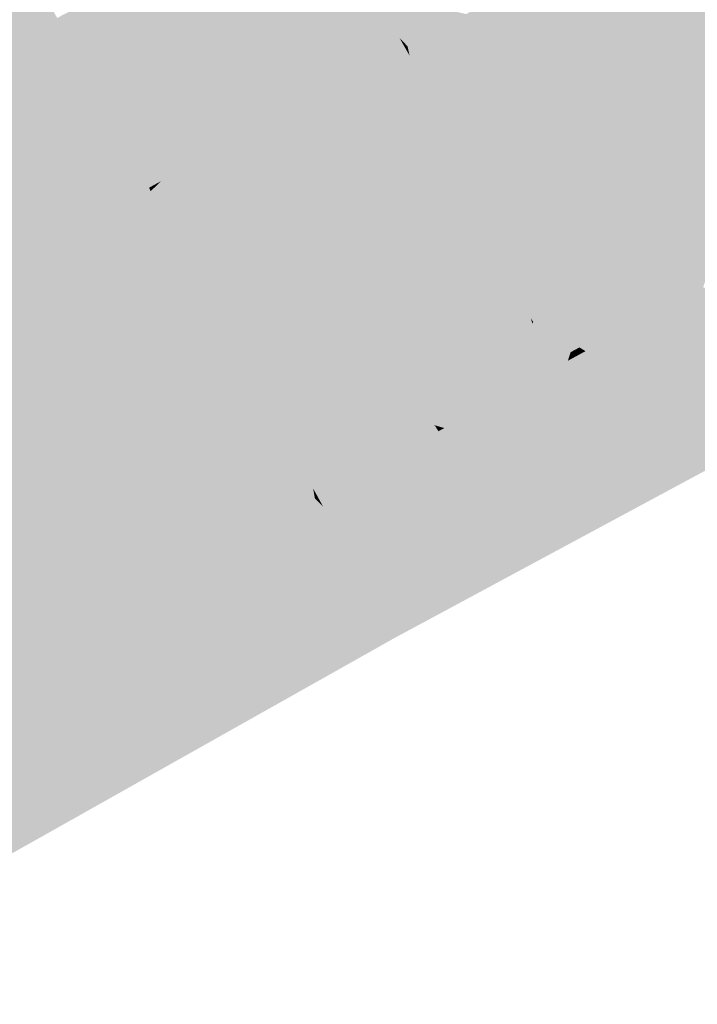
# Model space of a CAD drawing. Header units: metres. Extents: x 164696 to 183842, y 382615 to 387356.
# Tile 884 of 1056: x 182748.84 to 182750.98, y 386659.77 to 386662.9. Entities that reach past the tile are written whole.
import ezdxf

# ---------------------------------------------------------------- set-up
doc = ezdxf.new("R2010")
doc.units = ezdxf.units.M
doc.layers.add('C3D-SURFACE_TINSURFACE', color=7, linetype='Continuous')

msp = doc.modelspace()

# ---------------------------------------------------------------- linework, layer by layer
at = {"layer": 'C3D-SURFACE_TINSURFACE', "color": 11, "linetype": 'Continuous', "lineweight": -3, "true_color": 0xff8585}
for points in [[(182750.0264, 386660.9357), (182755.1954, 386663.7203), (182754.0441, 386663.1297)], [(182748.9549, 386662.9016), (182748.9723, 386662.871), (182749.8333, 386663.3462)], [(182748.9723, 386662.871), (182749.8439, 386663.3233), (182749.8333, 386663.3462)], [(182748.9723, 386662.871), (182749.8545, 386663.3004), (182749.8439, 386663.3233)], [(182748.9723, 386662.871), (182748.9897, 386662.8404), (182749.8545, 386663.3004)], [(182748.9897, 386662.8404), (182749.865, 386663.2775), (182749.8545, 386663.3004)], [(182748.9897, 386662.8404), (182749.0071, 386662.8098), (182749.865, 386663.2775)], [(182749.0071, 386662.8098), (182749.88, 386663.2431), (182749.865, 386663.2775)], [(182749.0071, 386662.8098), (182749.8932, 386663.2089), (182749.88, 386663.2431)], [(182749.0071, 386662.8098), (182749.0245, 386662.7792), (182749.8932, 386663.2089)], [(182749.0245, 386662.7792), (182749.6934, 386662.6081), (182749.8932, 386663.2089)], [(182749.6934, 386662.6081), (182749.9065, 386663.1747), (182749.8932, 386663.2089)], [(182748.9375, 386662.9322), (182748.085, 386663.18), (182748.6878, 386662.0574)], [(182749.6934, 386662.6081), (182749.7306, 386662.6283), (182749.9065, 386663.1747)], [(182749.7306, 386662.6283), (182749.9198, 386663.1405), (182749.9065, 386663.1747)], [(182749.7306, 386662.6283), (182749.9331, 386663.1063), (182749.9198, 386663.1405)], [(182750.0264, 386660.9357), (182754.0441, 386663.1297), (182751.6303, 386661.8471)], [(182749.7306, 386662.6283), (182749.9474, 386663.0505), (182749.9331, 386663.1063)], [(182749.7679, 386662.6485), (182749.9474, 386663.0505), (182749.7306, 386662.6283)], [(182749.7679, 386662.6485), (182749.8051, 386662.6688), (182749.9474, 386663.0505)], [(182749.8051, 386662.6688), (182749.8423, 386662.689), (182749.9474, 386663.0505)], [(182749.9793, 386662.9746), (182749.9474, 386663.0505), (182749.8423, 386662.689)], [(182750.5127, 386663.0565), (182750.4755, 386663.0362), (182751.1009, 386662.8764)], [(182750.5127, 386663.0565), (182751.1009, 386662.8764), (182751.086, 386662.9019)], [(182750.4755, 386663.0362), (182750.265, 386662.4383), (182751.1157, 386662.851)], [(182750.4755, 386663.0362), (182750.4382, 386663.0149), (182750.265, 386662.4383)], [(182750.4755, 386663.0362), (182751.1157, 386662.851), (182751.1009, 386662.8764)], [(182750.401, 386662.9947), (182750.2312, 386662.4966), (182750.265, 386662.4383)], [(182750.401, 386662.9947), (182750.3637, 386662.9744), (182750.2312, 386662.4966)], [(182750.4382, 386663.0149), (182750.401, 386662.9947), (182750.265, 386662.4383)], [(182749.9793, 386662.9746), (182749.8423, 386662.689), (182749.8796, 386662.7092)], [(182749.9793, 386662.9746), (182749.8796, 386662.7092), (182749.9168, 386662.7306)], [(182749.9793, 386662.9746), (182749.9168, 386662.7306), (182750.0083, 386662.8941)], [(182750.252, 386662.9138), (182749.9793, 386662.9746), (182750.2148, 386662.8935)], [(182750.2148, 386662.8935), (182749.9793, 386662.9746), (182750.1775, 386662.8733)], [(182750.1775, 386662.8733), (182749.9793, 386662.9746), (182750.0083, 386662.8941)], [(182750.3637, 386662.9744), (182750.2183, 386662.5207), (182750.2312, 386662.4966)], [(182750.3637, 386662.9744), (182750.3265, 386662.9542), (182750.2183, 386662.5207)], [(182748.9375, 386662.9322), (182748.6878, 386662.0574), (182748.7251, 386662.0788)], [(182748.9549, 386662.9016), (182748.9375, 386662.9322), (182748.7251, 386662.0788)], [(182750.2892, 386662.934), (182750.1795, 386662.593), (182750.1925, 386662.5689)], [(182750.2892, 386662.934), (182750.252, 386662.9138), (182750.1795, 386662.593)], [(182750.3265, 386662.9542), (182750.1925, 386662.5689), (182750.2054, 386662.5448)], [(182750.2892, 386662.934), (182750.1925, 386662.5689), (182750.3265, 386662.9542)], [(182750.3265, 386662.9542), (182750.2054, 386662.5448), (182750.2183, 386662.5207)], [(182748.9723, 386662.871), (182748.9549, 386662.9016), (182748.7251, 386662.0788)], [(182749.9541, 386662.7508), (182750.0083, 386662.8941), (182749.9168, 386662.7306)], [(182749.9913, 386662.771), (182750.0083, 386662.8941), (182749.9541, 386662.7508)], [(182749.9913, 386662.771), (182750.0243, 386662.8659), (182750.0083, 386662.8941)], [(182750.1775, 386662.8733), (182750.0083, 386662.8941), (182750.1403, 386662.852)], [(182750.1403, 386662.852), (182750.0083, 386662.8941), (182750.0243, 386662.8659)], [(182750.2148, 386662.8935), (182750.1333, 386662.6754), (182750.1666, 386662.6171)], [(182750.2148, 386662.8935), (182750.1775, 386662.8733), (182750.1333, 386662.6754)], [(182750.252, 386662.9138), (182750.1666, 386662.6171), (182750.1795, 386662.593)], [(182750.252, 386662.9138), (182750.2148, 386662.8935), (182750.1666, 386662.6171)], [(182748.9723, 386662.871), (182748.7251, 386662.0788), (182748.7623, 386662.099)], [(182748.9723, 386662.871), (182748.7623, 386662.099), (182748.9897, 386662.8404)], [(182750.0286, 386662.7913), (182750.0243, 386662.8659), (182749.9913, 386662.771)], [(182750.103, 386662.8317), (182750.1403, 386662.852), (182750.0243, 386662.8659)], [(182750.103, 386662.8317), (182750.0243, 386662.8659), (182750.0404, 386662.8378)], [(182750.0286, 386662.7913), (182750.0404, 386662.8378), (182750.0243, 386662.8659)], [(182750.1775, 386662.8733), (182750.1048, 386662.7304), (182750.1333, 386662.6754)], [(182750.1775, 386662.8733), (182750.1403, 386662.852), (182750.1048, 386662.7304)], [(182748.9897, 386662.8404), (182748.7623, 386662.099), (182748.7995, 386662.1192)], [(182749.0071, 386662.8098), (182748.9897, 386662.8404), (182748.7995, 386662.1192)], [(182750.0286, 386662.7913), (182750.0565, 386662.8096), (182750.0404, 386662.8378)], [(182750.103, 386662.8317), (182750.0404, 386662.8378), (182750.0658, 386662.8115)], [(182750.0658, 386662.8115), (182750.0404, 386662.8378), (182750.0565, 386662.8096)], [(182750.103, 386662.8317), (182750.0658, 386662.8115), (182750.0726, 386662.7815)], [(182750.103, 386662.8317), (182750.0726, 386662.7815), (182750.1048, 386662.7304)], [(182750.103, 386662.8317), (182750.1048, 386662.7304), (182750.1403, 386662.852)], [(182750.265, 386662.4383), (182750.2912, 386662.3803), (182751.1157, 386662.851)], [(182751.1464, 386662.8033), (182751.1157, 386662.851), (182750.2912, 386662.3803)], [(182749.0071, 386662.8098), (182748.7995, 386662.1192), (182748.8368, 386662.1395)], [(182749.0245, 386662.7792), (182749.0071, 386662.8098), (182748.8368, 386662.1395)], [(182750.0286, 386662.7913), (182750.0726, 386662.7815), (182750.0565, 386662.8096)], [(182750.0658, 386662.8115), (182750.0565, 386662.8096), (182750.0726, 386662.7815)], [(182751.1464, 386662.8033), (182750.2912, 386662.3803), (182750.3079, 386662.3378)], [(182751.1464, 386662.8033), (182750.3079, 386662.3378), (182751.1834, 386662.7385)], [(182749.0245, 386662.7792), (182748.8368, 386662.1395), (182748.874, 386662.1597)], [(182749.0245, 386662.7792), (182748.874, 386662.1597), (182749.0419, 386662.7486)], [(182749.0245, 386662.7792), (182749.6561, 386662.5879), (182749.6934, 386662.6081)], [(182749.0245, 386662.7792), (182749.0419, 386662.7486), (182749.6561, 386662.5879)], [(182749.9913, 386662.771), (182749.9541, 386662.7508), (182750.1048, 386662.7304)], [(182750.0286, 386662.7913), (182749.9913, 386662.771), (182750.0726, 386662.7815)], [(182749.9913, 386662.771), (182750.1048, 386662.7304), (182750.0726, 386662.7815)], [(182749.0419, 386662.7486), (182748.874, 386662.1597), (182749.0602, 386662.7139)], [(182749.0419, 386662.7486), (182749.6189, 386662.5676), (182749.6561, 386662.5879)], [(182749.0419, 386662.7486), (182749.0602, 386662.7139), (182749.6189, 386662.5676)], [(182749.9541, 386662.7508), (182749.9168, 386662.7306), (182750.1333, 386662.6754)], [(182749.9541, 386662.7508), (182750.1333, 386662.6754), (182750.1048, 386662.7304)], [(182750.3079, 386662.3378), (182750.3208, 386662.3077), (182751.1834, 386662.7385)], [(182750.3208, 386662.3077), (182751.2093, 386662.6813), (182751.1834, 386662.7385)], [(182749.0602, 386662.7139), (182748.874, 386662.1597), (182748.9113, 386662.1799)], [(182749.08, 386662.6773), (182749.0602, 386662.7139), (182748.9113, 386662.1799)], [(182749.0602, 386662.7139), (182749.5816, 386662.5463), (182749.6189, 386662.5676)], [(182749.08, 386662.6773), (182749.5816, 386662.5463), (182749.0602, 386662.7139)], [(182749.8796, 386662.7092), (182749.8423, 386662.689), (182750.1666, 386662.6171)], [(182749.9168, 386662.7306), (182749.8796, 386662.7092), (182750.1333, 386662.6754)], [(182749.8796, 386662.7092), (182750.1666, 386662.6171), (182750.1333, 386662.6754)], [(182749.08, 386662.6773), (182748.9113, 386662.1799), (182748.9485, 386662.2002)], [(182749.08, 386662.6773), (182748.9485, 386662.2002), (182749.0997, 386662.6407)], [(182749.08, 386662.6773), (182749.5444, 386662.5261), (182749.5816, 386662.5463)], [(182749.08, 386662.6773), (182749.0997, 386662.6407), (182749.5444, 386662.5261)], [(182749.8051, 386662.6688), (182750.1925, 386662.5689), (182749.8423, 386662.689)], [(182749.8423, 386662.689), (182750.1795, 386662.593), (182750.1666, 386662.6171)], [(182749.8423, 386662.689), (182750.1925, 386662.5689), (182750.1795, 386662.593)], [(182750.3208, 386662.3077), (182750.3337, 386662.2776), (182751.2093, 386662.6813)], [(182751.2093, 386662.6813), (182750.3337, 386662.2776), (182751.0032, 386662.0468)], [(182749.7679, 386662.6485), (182749.7306, 386662.6283), (182750.2312, 386662.4966)], [(182749.7679, 386662.6485), (182750.2183, 386662.5207), (182749.8051, 386662.6688)], [(182749.7679, 386662.6485), (182750.2312, 386662.4966), (182750.2183, 386662.5207)], [(182749.8051, 386662.6688), (182750.2054, 386662.5448), (182750.1925, 386662.5689)], [(182749.8051, 386662.6688), (182750.2183, 386662.5207), (182750.2054, 386662.5448)], [(182749.0997, 386662.6407), (182748.9485, 386662.2002), (182748.9858, 386662.2204)], [(182749.1195, 386662.6041), (182749.0997, 386662.6407), (182748.9858, 386662.2204)], [(182749.0997, 386662.6407), (182749.5072, 386662.5058), (182749.5444, 386662.5261)], [(182749.0997, 386662.6407), (182749.1195, 386662.6041), (182749.5072, 386662.5058)], [(182749.7306, 386662.6283), (182749.6934, 386662.6081), (182750.265, 386662.4383)], [(182749.7306, 386662.6283), (182750.265, 386662.4383), (182750.2312, 386662.4966)], [(182749.1195, 386662.6041), (182748.9858, 386662.2204), (182749.023, 386662.2417)], [(182749.1195, 386662.6041), (182749.023, 386662.2417), (182749.1393, 386662.5675)], [(182749.1195, 386662.6041), (182749.4699, 386662.4856), (182749.5072, 386662.5058)], [(182749.1195, 386662.6041), (182749.1393, 386662.5675), (182749.4699, 386662.4856)], [(182749.6561, 386662.5879), (182749.4529, 386661.9868), (182749.4735, 386661.9483)], [(182749.6189, 386662.5676), (182749.4529, 386661.9868), (182749.6561, 386662.5879)], [(182749.6561, 386662.5879), (182749.4735, 386661.9483), (182750.3079, 386662.3378)], [(182749.6934, 386662.6081), (182749.6561, 386662.5879), (182750.2912, 386662.3803)], [(182749.6561, 386662.5879), (182750.3079, 386662.3378), (182750.2912, 386662.3803)], [(182749.6934, 386662.6081), (182750.2912, 386662.3803), (182750.265, 386662.4383)], [(182749.1393, 386662.5675), (182749.023, 386662.2417), (182749.0602, 386662.262)], [(182749.1591, 386662.5308), (182749.1393, 386662.5675), (182749.0602, 386662.262)], [(182749.1393, 386662.5675), (182749.4327, 386662.4654), (182749.4699, 386662.4856)], [(182749.1393, 386662.5675), (182749.1591, 386662.5308), (182749.4327, 386662.4654)], [(182749.6189, 386662.5676), (182749.4322, 386662.0254), (182749.4529, 386661.9868)], [(182749.6189, 386662.5676), (182749.5816, 386662.5463), (182749.4322, 386662.0254)], [(182749.1591, 386662.5308), (182749.0602, 386662.262), (182749.0975, 386662.2822)], [(182749.1765, 386662.4938), (182749.1591, 386662.5308), (182749.0975, 386662.2822)], [(182749.1591, 386662.5308), (182749.3954, 386662.4451), (182749.4327, 386662.4654)], [(182749.1591, 386662.5308), (182749.1765, 386662.4938), (182749.3954, 386662.4451)], [(182749.5444, 386662.5261), (182749.392, 386662.1004), (182749.4115, 386662.0639)], [(182749.5072, 386662.5058), (182749.392, 386662.1004), (182749.5444, 386662.5261)], [(182749.5816, 386662.5463), (182749.4115, 386662.0639), (182749.4322, 386662.0254)], [(182749.5444, 386662.5261), (182749.4115, 386662.0639), (182749.5816, 386662.5463)], [(182749.1765, 386662.4938), (182749.0975, 386662.2822), (182749.1347, 386662.3024)], [(182749.1765, 386662.4938), (182749.1347, 386662.3024), (182749.1952, 386662.4582)], [(182749.1765, 386662.4938), (182749.3582, 386662.4249), (182749.3954, 386662.4451)], [(182749.1765, 386662.4938), (182749.1952, 386662.4582), (182749.3582, 386662.4249)], [(182749.5072, 386662.5058), (182749.3717, 386662.1368), (182749.392, 386662.1004)], [(182749.5072, 386662.5058), (182749.4699, 386662.4856), (182749.3717, 386662.1368)], [(182749.1952, 386662.4582), (182749.1347, 386662.3024), (182749.172, 386662.3226)], [(182749.2139, 386662.4227), (182749.1952, 386662.4582), (182749.172, 386662.3226)], [(182749.1952, 386662.4582), (182749.3209, 386662.4047), (182749.3582, 386662.4249)], [(182749.1952, 386662.4582), (182749.2139, 386662.4227), (182749.3209, 386662.4047)], [(182749.4327, 386662.4654), (182749.3309, 386662.2095), (182749.3513, 386662.1731)], [(182749.4327, 386662.4654), (182749.3954, 386662.4451), (182749.3309, 386662.2095)], [(182749.4699, 386662.4856), (182749.3513, 386662.1731), (182749.3717, 386662.1368)], [(182749.4699, 386662.4856), (182749.4327, 386662.4654), (182749.3513, 386662.1731)], [(182749.2901, 386662.2822), (182749.3105, 386662.2459), (182749.3582, 386662.4249)], [(182749.2901, 386662.2822), (182749.3582, 386662.4249), (182749.3209, 386662.4047)], [(182749.3105, 386662.2459), (182749.3309, 386662.2095), (182749.3954, 386662.4451)], [(182749.3582, 386662.4249), (182749.3105, 386662.2459), (182749.3954, 386662.4451)], [(182749.2092, 386662.3429), (182749.2139, 386662.4227), (182749.172, 386662.3226)], [(182749.2092, 386662.3429), (182749.2326, 386662.3872), (182749.2139, 386662.4227)], [(182749.2139, 386662.4227), (182749.2837, 386662.3833), (182749.3209, 386662.4047)], [(182749.2837, 386662.3833), (182749.2139, 386662.4227), (182749.2326, 386662.3872)], [(182749.2701, 386662.3161), (182749.2901, 386662.2822), (182749.3209, 386662.4047)], [(182749.2701, 386662.3161), (182749.3209, 386662.4047), (182749.2837, 386662.3833)], [(182749.2465, 386662.3631), (182749.2326, 386662.3872), (182749.2092, 386662.3429)], [(182749.2465, 386662.3631), (182749.2092, 386662.3429), (182749.2514, 386662.3516)], [(182749.2837, 386662.3833), (182749.2326, 386662.3872), (182749.2465, 386662.3631)], [(182749.2837, 386662.3833), (182749.2465, 386662.3631), (182749.2514, 386662.3516)], [(182749.2701, 386662.3161), (182749.2837, 386662.3833), (182749.2514, 386662.3516)], [(182749.2701, 386662.3161), (182749.2092, 386662.3429), (182749.172, 386662.3226)], [(182749.2701, 386662.3161), (182749.2514, 386662.3516), (182749.2092, 386662.3429)], [(182750.3079, 386662.3378), (182749.4735, 386661.9483), (182749.4942, 386661.9097)], [(182750.3079, 386662.3378), (182749.4942, 386661.9097), (182750.3208, 386662.3077)], [(182749.1347, 386662.3024), (182749.0975, 386662.2822), (182749.3105, 386662.2459)], [(182749.1347, 386662.3024), (182749.2901, 386662.2822), (182749.172, 386662.3226)], [(182749.1347, 386662.3024), (182749.3105, 386662.2459), (182749.2901, 386662.2822)], [(182749.2701, 386662.3161), (182749.172, 386662.3226), (182749.2901, 386662.2822)], [(182750.3208, 386662.3077), (182749.4942, 386661.9097), (182749.5129, 386661.8795)], [(182750.3208, 386662.3077), (182749.5129, 386661.8795), (182750.3337, 386662.2776)], [(182749.0975, 386662.2822), (182749.0602, 386662.262), (182749.3309, 386662.2095)], [(182749.0975, 386662.2822), (182749.3309, 386662.2095), (182749.3105, 386662.2459)], [(182750.3337, 386662.2776), (182749.5129, 386661.8795), (182749.5324, 386661.8452)], [(182750.3466, 386662.2475), (182750.3337, 386662.2776), (182749.5324, 386661.8452)], [(182750.3466, 386662.2475), (182751.0032, 386662.0468), (182750.3337, 386662.2776)], [(182749.023, 386662.2417), (182748.9858, 386662.2204), (182749.3717, 386662.1368)], [(182749.0602, 386662.262), (182749.023, 386662.2417), (182749.3513, 386662.1731)], [(182749.023, 386662.2417), (182749.3717, 386662.1368), (182749.3513, 386662.1731)], [(182749.0602, 386662.262), (182749.3513, 386662.1731), (182749.3309, 386662.2095)], [(182750.3466, 386662.2475), (182749.5324, 386661.8452), (182750.369, 386662.1894)], [(182750.3466, 386662.2475), (182750.4397, 386662.0966), (182750.9659, 386662.0265)], [(182750.3466, 386662.2475), (182750.9659, 386662.0265), (182751.0032, 386662.0468)], [(182750.3466, 386662.2475), (182750.369, 386662.1894), (182750.4397, 386662.0966)], [(182748.9858, 386662.2204), (182748.9485, 386662.2002), (182749.4115, 386662.0639)], [(182748.9858, 386662.2204), (182749.392, 386662.1004), (182749.3717, 386662.1368)], [(182748.9858, 386662.2204), (182749.4115, 386662.0639), (182749.392, 386662.1004)], [(182748.874, 386662.1597), (182749.4529, 386661.9868), (182748.9113, 386662.1799)], [(182748.9485, 386662.2002), (182748.9113, 386662.1799), (182749.4322, 386662.0254)], [(182748.9113, 386662.1799), (182749.4529, 386661.9868), (182749.4322, 386662.0254)], [(182748.9485, 386662.2002), (182749.4322, 386662.0254), (182749.4115, 386662.0639)], [(182749.5518, 386661.8108), (182750.369, 386662.1894), (182749.5324, 386661.8452)], [(182749.5712, 386661.7765), (182750.369, 386662.1894), (182749.5518, 386661.8108)], [(182749.5712, 386661.7765), (182750.1958, 386661.6426), (182750.369, 386662.1894)], [(182750.369, 386662.1894), (182750.1958, 386661.6426), (182750.2612, 386661.7788)], [(182750.369, 386662.1894), (182750.2612, 386661.7788), (182750.2744, 386661.7846)], [(182750.369, 386662.1894), (182750.2744, 386661.7846), (182750.3947, 386662.1451)], [(182750.369, 386662.1894), (182750.3947, 386662.1451), (182750.4397, 386662.0966)], [(182748.874, 386662.1597), (182748.8368, 386662.1395), (182749.4529, 386661.9868)], [(182750.3947, 386662.1451), (182750.2744, 386661.7846), (182750.3106, 386661.837)], [(182750.3947, 386662.1451), (182750.3106, 386661.837), (182750.3334, 386661.8494)], [(182750.3947, 386662.1451), (182750.3334, 386661.8494), (182750.4564, 386661.9494)], [(182750.3947, 386662.1451), (182750.4543, 386662.0607), (182750.4397, 386662.0966)], [(182750.3947, 386662.1451), (182750.4669, 386662.0087), (182750.4543, 386662.0607)], [(182750.3947, 386662.1451), (182750.4564, 386661.9494), (182750.4625, 386661.9393)], [(182750.3947, 386662.1451), (182750.4625, 386661.9393), (182750.4669, 386662.0087)], [(182748.7995, 386662.1192), (182748.7623, 386662.099), (182749.4942, 386661.9097)], [(182748.8368, 386662.1395), (182748.7995, 386662.1192), (182749.4735, 386661.9483)], [(182748.7995, 386662.1192), (182749.4942, 386661.9097), (182749.4735, 386661.9483)], [(182748.8368, 386662.1395), (182749.4735, 386661.9483), (182749.4529, 386661.9868)], [(182748.7623, 386662.099), (182748.7251, 386662.0788), (182749.2871, 386661.1151)], [(182748.7623, 386662.099), (182749.2871, 386661.1151), (182749.4942, 386661.9097)], [(182750.4397, 386662.0966), (182750.4543, 386662.0607), (182750.8166, 386661.9456)], [(182750.4397, 386662.0966), (182750.8166, 386661.9456), (182750.854, 386661.9658)], [(182750.4397, 386662.0966), (182750.854, 386661.9658), (182750.8913, 386661.9861)], [(182750.4397, 386662.0966), (182750.8913, 386661.9861), (182750.9286, 386662.0063)], [(182750.4397, 386662.0966), (182750.9286, 386662.0063), (182750.9659, 386662.0265)], [(182748.6506, 386662.0372), (182749.2125, 386661.0746), (182748.6878, 386662.0574)], [(182748.7251, 386662.0788), (182748.6878, 386662.0574), (182749.2497, 386661.0948)], [(182748.6878, 386662.0574), (182749.2125, 386661.0746), (182749.2497, 386661.0948)], [(182748.7251, 386662.0788), (182749.2497, 386661.0948), (182749.2871, 386661.1151)], [(182750.4543, 386662.0607), (182750.4669, 386662.0087), (182750.742, 386661.9051)], [(182750.4543, 386662.0607), (182750.742, 386661.9051), (182750.7794, 386661.9254)], [(182750.4543, 386662.0607), (182750.7794, 386661.9254), (182750.8166, 386661.9456)], [(182748.6506, 386662.0372), (182748.6133, 386662.017), (182749.1751, 386661.0544)], [(182748.6506, 386662.0372), (182749.1751, 386661.0544), (182749.2125, 386661.0746)], [(182750.9286, 386662.0063), (182751.6303, 386661.8471), (182750.9659, 386662.0265)], [(182750.9659, 386662.0265), (182751.6303, 386661.8471), (182751.0032, 386662.0468)], [(182748.5761, 386661.9967), (182748.5389, 386661.9765), (182749.1005, 386661.0139)], [(182748.6133, 386662.017), (182748.5761, 386661.9967), (182749.1378, 386661.0341)], [(182748.5761, 386661.9967), (182749.1005, 386661.0139), (182749.1378, 386661.0341)], [(182748.6133, 386662.017), (182749.1378, 386661.0341), (182749.1751, 386661.0544)], [(182750.4669, 386662.0087), (182750.4625, 386661.9393), (182750.4645, 386661.9399)], [(182750.4669, 386662.0087), (182750.4645, 386661.9399), (182750.4767, 386661.9811)], [(182750.4669, 386662.0087), (182750.4767, 386661.9811), (182750.742, 386661.9051)], [(182750.9286, 386662.0063), (182750.8913, 386661.9861), (182751.6303, 386661.8471)], [(182748.5017, 386661.9563), (182748.3848, 386661.0463), (182749.0259, 386660.9734)], [(182748.5389, 386661.9765), (182748.5017, 386661.9563), (182749.0632, 386660.9937)], [(182748.5017, 386661.9563), (182749.0259, 386660.9734), (182749.0632, 386660.9937)], [(182748.5389, 386661.9765), (182749.0632, 386660.9937), (182749.1005, 386661.0139)], [(182750.4767, 386661.9811), (182750.4645, 386661.9399), (182750.5245, 386661.9254)], [(182750.4767, 386661.9811), (182750.5245, 386661.9254), (182750.629, 386661.8885)], [(182750.4767, 386661.9811), (182750.629, 386661.8885), (182750.7048, 386661.8849)], [(182750.4767, 386661.9811), (182750.7048, 386661.8849), (182750.742, 386661.9051)], [(182750.854, 386661.9658), (182750.8166, 386661.9456), (182751.6303, 386661.8471)], [(182750.854, 386661.9658), (182751.6303, 386661.8471), (182750.8913, 386661.9861)], [(182751.6303, 386661.8471), (182750.7794, 386661.9254), (182750.742, 386661.9051)], [(182751.6303, 386661.8471), (182750.8166, 386661.9456), (182750.7794, 386661.9254)], [(182749.4942, 386661.9097), (182749.2871, 386661.1151), (182749.5129, 386661.8795)], [(182750.7048, 386661.8849), (182751.6303, 386661.8471), (182750.742, 386661.9051)], [(182749.2871, 386661.1151), (182749.3244, 386661.1353), (182749.5129, 386661.8795)], [(182749.5324, 386661.8452), (182749.5129, 386661.8795), (182749.3244, 386661.1353)], [(182750.4063, 386661.7231), (182750.4481, 386661.8795), (182750.4155, 386661.8167)], [(182750.4063, 386661.7231), (182750.4528, 386661.8375), (182750.4481, 386661.8795)], [(182750.6674, 386661.8647), (182750.629, 386661.8885), (182750.6103, 386661.8783)], [(182750.6674, 386661.8647), (182750.6103, 386661.8783), (182750.6109, 386661.8563)], [(182750.6674, 386661.8647), (182750.6109, 386661.8563), (182750.6301, 386661.8445)], [(182750.6674, 386661.8647), (182750.7048, 386661.8849), (182750.629, 386661.8885)], [(182751.6303, 386661.8471), (182750.6674, 386661.8647), (182750.6301, 386661.8445)], [(182750.6674, 386661.8647), (182751.6303, 386661.8471), (182750.7048, 386661.8849)], [(182749.5324, 386661.8452), (182749.3244, 386661.1353), (182749.3617, 386661.1555)], [(182749.5518, 386661.8108), (182749.5324, 386661.8452), (182749.3617, 386661.1555)], [(182750.0264, 386660.9357), (182751.6303, 386661.8471), (182750.5928, 386661.8242)], [(182750.4063, 386661.7231), (182750.4436, 386661.7433), (182750.4528, 386661.8375)], [(182750.4436, 386661.7433), (182750.4809, 386661.7635), (182750.4715, 386661.8476)], [(182750.4436, 386661.7433), (182750.4715, 386661.8476), (182750.4528, 386661.8375)], [(182750.4809, 386661.7635), (182750.4871, 386661.7669), (182750.4715, 386661.8476)], [(182750.5928, 386661.8242), (182750.5829, 386661.8412), (182750.5742, 386661.8141)], [(182750.5928, 386661.8242), (182750.6109, 386661.8563), (182750.5829, 386661.8412)], [(182750.5928, 386661.8242), (182750.6301, 386661.8445), (182750.6109, 386661.8563)], [(182751.6303, 386661.8471), (182750.6301, 386661.8445), (182750.5928, 386661.8242)], [(182749.5518, 386661.8108), (182749.3617, 386661.1555), (182749.399, 386661.1757)], [(182749.5712, 386661.7765), (182749.5518, 386661.8108), (182749.399, 386661.1757)], [(182750.0264, 386660.9357), (182750.5928, 386661.8242), (182750.5742, 386661.8141)], [(182750.0264, 386660.9357), (182750.5742, 386661.8141), (182750.5026, 386661.7172)], [(182750.3317, 386661.6815), (182750.3969, 386661.8066), (182750.327, 386661.679)], [(182750.3317, 386661.6815), (182750.369, 386661.7017), (182750.4155, 386661.8167)], [(182750.3317, 386661.6815), (182750.4155, 386661.8167), (182750.3969, 386661.8066)], [(182750.4063, 386661.7231), (182750.4155, 386661.8167), (182750.369, 386661.7017)], [(182749.5906, 386661.7421), (182749.5712, 386661.7765), (182749.399, 386661.1757)], [(182749.5906, 386661.7421), (182750.1485, 386661.6104), (182749.5712, 386661.7765)], [(182749.5712, 386661.7765), (182750.1485, 386661.6104), (182750.1958, 386661.6426)], [(182749.5906, 386661.7421), (182749.399, 386661.1757), (182749.4363, 386661.196)], [(182749.5906, 386661.7421), (182749.4363, 386661.196), (182749.6092, 386661.7052)], [(182749.5906, 386661.7421), (182749.6092, 386661.7052), (182750.1078, 386661.5601)], [(182749.5906, 386661.7421), (182750.1078, 386661.5601), (182750.1451, 386661.5804)], [(182749.5906, 386661.7421), (182750.1451, 386661.5804), (182750.1638, 386661.5905)], [(182749.5906, 386661.7421), (182750.1638, 386661.5905), (182750.1529, 386661.6077)], [(182749.5906, 386661.7421), (182750.1529, 386661.6077), (182750.1485, 386661.6104)], [(182750.0264, 386660.9357), (182750.3425, 386661.4809), (182750.4871, 386661.7669)], [(182750.0264, 386660.9357), (182750.4871, 386661.7669), (182750.4809, 386661.7635)], [(182750.0264, 386660.9357), (182750.4809, 386661.7635), (182750.4436, 386661.7433)], [(182750.0264, 386660.9357), (182750.4436, 386661.7433), (182750.4063, 386661.7231)], [(182750.0264, 386660.9357), (182750.4063, 386661.7231), (182750.369, 386661.7017)], [(182750.0264, 386660.9357), (182750.5026, 386661.7172), (182750.3425, 386661.4809)], [(182749.6092, 386661.7052), (182749.4363, 386661.196), (182749.4736, 386661.2162)], [(182749.6402, 386661.6453), (182749.6092, 386661.7052), (182749.4736, 386661.2162)], [(182749.6092, 386661.7052), (182749.6402, 386661.6453), (182750.0705, 386661.5399)], [(182749.6092, 386661.7052), (182750.0705, 386661.5399), (182750.1078, 386661.5601)], [(182750.0264, 386660.9357), (182750.369, 386661.7017), (182750.3317, 386661.6815)], [(182750.0264, 386660.9357), (182750.3317, 386661.6815), (182750.327, 386661.679)], [(182750.0264, 386660.9357), (182750.327, 386661.679), (182750.1771, 386661.3438)], [(182749.6402, 386661.6453), (182749.4736, 386661.2162), (182749.5109, 386661.2364)], [(182749.6402, 386661.6453), (182749.5109, 386661.2364), (182749.5482, 386661.2567)], [(182749.6711, 386661.5855), (182749.6402, 386661.6453), (182749.5482, 386661.2567)], [(182749.6402, 386661.6453), (182749.6711, 386661.5855), (182749.9959, 386661.4994)], [(182749.6402, 386661.6453), (182749.9959, 386661.4994), (182750.0332, 386661.5197)], [(182749.6402, 386661.6453), (182750.0332, 386661.5197), (182750.0705, 386661.5399)], [(182749.6711, 386661.5855), (182749.5482, 386661.2567), (182749.5855, 386661.2769)], [(182749.6711, 386661.5855), (182749.5855, 386661.2769), (182749.6228, 386661.2971)], [(182749.6711, 386661.5855), (182749.6228, 386661.2971), (182749.702, 386661.5256)], [(182749.6711, 386661.5855), (182749.702, 386661.5256), (182749.9586, 386661.4792)], [(182749.6711, 386661.5855), (182749.9586, 386661.4792), (182749.9959, 386661.4994)], [(182749.9563, 386661.0721), (182750.1451, 386661.5804), (182750.1078, 386661.5601)], [(182749.9563, 386661.0721), (182749.9708, 386661.0419), (182750.1451, 386661.5804)], [(182749.9893, 386661.0065), (182750.1451, 386661.5804), (182749.9708, 386661.0419)], [(182749.9893, 386661.0065), (182750.1583, 386661.5263), (182750.1638, 386661.5905)], [(182749.9893, 386661.0065), (182750.1638, 386661.5905), (182750.1451, 386661.5804)], [(182749.9563, 386661.0721), (182750.1078, 386661.5601), (182750.0705, 386661.5399)], [(182749.702, 386661.5256), (182749.6228, 386661.2971), (182749.6602, 386661.3174)], [(182749.7193, 386661.495), (182749.702, 386661.5256), (182749.6602, 386661.3174)], [(182749.702, 386661.5256), (182749.7193, 386661.495), (182749.9213, 386661.459)], [(182749.702, 386661.5256), (182749.9213, 386661.459), (182749.9586, 386661.4792)], [(182749.9222, 386661.1325), (182750.0705, 386661.5399), (182750.0332, 386661.5197)], [(182749.9222, 386661.1325), (182749.9563, 386661.0721), (182750.0705, 386661.5399)], [(182749.9222, 386661.1325), (182750.0332, 386661.5197), (182749.9959, 386661.4994)], [(182750.0079, 386660.9711), (182750.1583, 386661.5263), (182749.9893, 386661.0065)], [(182750.0079, 386660.9711), (182750.1441, 386661.3888), (182750.165, 386661.5376)], [(182750.0079, 386660.9711), (182750.165, 386661.5376), (182750.1583, 386661.5263)], [(182749.7193, 386661.495), (182749.6602, 386661.3174), (182749.6974, 386661.3376)], [(182749.7193, 386661.495), (182749.6974, 386661.3376), (182749.7351, 386661.4663)], [(182749.7193, 386661.495), (182749.7351, 386661.4663), (182749.884, 386661.4387)], [(182749.7193, 386661.495), (182749.884, 386661.4387), (182749.9213, 386661.459)], [(182749.8881, 386661.1928), (182749.9959, 386661.4994), (182749.9586, 386661.4792)], [(182749.8881, 386661.1928), (182749.9222, 386661.1325), (182749.9959, 386661.4994)], [(182749.7509, 386661.4375), (182749.7351, 386661.4663), (182749.6974, 386661.3376)], [(182749.7351, 386661.4663), (182749.7509, 386661.4375), (182749.8467, 386661.4185)], [(182749.7351, 386661.4663), (182749.8467, 386661.4185), (182749.884, 386661.4387)], [(182749.8499, 386661.2589), (182749.9213, 386661.459), (182749.884, 386661.4387)], [(182749.8499, 386661.2589), (182749.8703, 386661.2219), (182749.9213, 386661.459)], [(182749.8703, 386661.2219), (182749.9586, 386661.4792), (182749.9213, 386661.459)], [(182749.8703, 386661.2219), (182749.8881, 386661.1928), (182749.9586, 386661.4792)], [(182749.7509, 386661.4375), (182749.6974, 386661.3376), (182749.7348, 386661.3578)], [(182749.7666, 386661.4088), (182749.7509, 386661.4375), (182749.7348, 386661.3578)], [(182749.7509, 386661.4375), (182749.7666, 386661.4088), (182749.8094, 386661.3983)], [(182749.7509, 386661.4375), (182749.8094, 386661.3983), (182749.8467, 386661.4185)], [(182749.8296, 386661.2959), (182749.884, 386661.4387), (182749.8467, 386661.4185)], [(182749.8499, 386661.2589), (182749.884, 386661.4387), (182749.8296, 386661.2959)], [(182749.7666, 386661.4088), (182749.7348, 386661.3578), (182749.772, 386661.3781)], [(182749.7824, 386661.3801), (182749.7666, 386661.4088), (182749.772, 386661.3781)], [(182749.7666, 386661.4088), (182749.7824, 386661.3801), (182749.8094, 386661.3983)], [(182749.7824, 386661.3801), (182749.7982, 386661.3513), (182749.8094, 386661.3983)], [(182749.7982, 386661.3513), (182749.8092, 386661.3328), (182749.8094, 386661.3983)], [(182749.8092, 386661.3328), (182749.8467, 386661.4185), (182749.8094, 386661.3983)], [(182749.8092, 386661.3328), (182749.8296, 386661.2959), (182749.8467, 386661.4185)], [(182749.7982, 386661.3513), (182749.772, 386661.3781), (182749.7348, 386661.3578)], [(182749.7824, 386661.3801), (182749.772, 386661.3781), (182749.7982, 386661.3513)], [(182750.0079, 386660.9711), (182750.1507, 386661.3761), (182750.1441, 386661.3888)], [(182750.0079, 386660.9711), (182750.0264, 386660.9357), (182750.1507, 386661.3761)], [(182750.0264, 386660.9357), (182750.1561, 386661.3324), (182750.1507, 386661.3761)], [(182749.6602, 386661.3174), (182749.8296, 386661.2959), (182749.6974, 386661.3376)], [(182749.8092, 386661.3328), (182749.7348, 386661.3578), (182749.6974, 386661.3376)], [(182749.8092, 386661.3328), (182749.6974, 386661.3376), (182749.8296, 386661.2959)], [(182749.8092, 386661.3328), (182749.7982, 386661.3513), (182749.7348, 386661.3578)], [(182750.0264, 386660.9357), (182750.1771, 386661.3438), (182750.1561, 386661.3324)], [(182749.8499, 386661.2589), (182749.6602, 386661.3174), (182749.6228, 386661.2971)], [(182749.8499, 386661.2589), (182749.8296, 386661.2959), (182749.6602, 386661.3174)], [(182749.5482, 386661.2567), (182749.8881, 386661.1928), (182749.5855, 386661.2769)], [(182749.8703, 386661.2219), (182749.6228, 386661.2971), (182749.5855, 386661.2769)], [(182749.8881, 386661.1928), (182749.8703, 386661.2219), (182749.5855, 386661.2769)], [(182749.8703, 386661.2219), (182749.8499, 386661.2589), (182749.6228, 386661.2971)], [(182749.5109, 386661.2364), (182749.9222, 386661.1325), (182749.5482, 386661.2567)], [(182749.5482, 386661.2567), (182749.9222, 386661.1325), (182749.8881, 386661.1928)], [(182749.4736, 386661.2162), (182749.4363, 386661.196), (182749.9708, 386661.0419)], [(182749.4736, 386661.2162), (182749.9563, 386661.0721), (182749.5109, 386661.2364)], [(182749.4736, 386661.2162), (182749.9708, 386661.0419), (182749.9563, 386661.0721)], [(182749.5109, 386661.2364), (182749.9563, 386661.0721), (182749.9222, 386661.1325)], [(182750.0079, 386660.9711), (182749.399, 386661.1757), (182749.3617, 386661.1555)], [(182749.4363, 386661.196), (182749.399, 386661.1757), (182749.9893, 386661.0065)], [(182749.399, 386661.1757), (182750.0079, 386660.9711), (182749.9893, 386661.0065)], [(182749.4363, 386661.196), (182749.9893, 386661.0065), (182749.9708, 386661.0419)], [(182749.3244, 386661.1353), (182750.0264, 386660.9357), (182749.3617, 386661.1555)], [(182750.0264, 386660.9357), (182750.0079, 386660.9711), (182749.3617, 386661.1555)], [(182749.2497, 386661.0948), (182750.0264, 386660.9357), (182749.2871, 386661.1151)], [(182749.2871, 386661.1151), (182750.0264, 386660.9357), (182749.3244, 386661.1353)], [(182749.2125, 386661.0746), (182750.0264, 386660.9357), (182749.2497, 386661.0948)], [(182749.1378, 386661.0341), (182750.0264, 386660.9357), (182749.1751, 386661.0544)], [(182749.1751, 386661.0544), (182750.0264, 386660.9357), (182749.2125, 386661.0746)], [(182748.3848, 386661.0463), (182748.4019, 386661.0138), (182748.8767, 386660.8925)], [(182748.3848, 386661.0463), (182748.8767, 386660.8925), (182748.914, 386660.9128)], [(182748.3848, 386661.0463), (182748.914, 386660.9128), (182748.9513, 386660.933)], [(182748.3848, 386661.0463), (182748.9513, 386660.933), (182748.9886, 386660.9532)], [(182748.3848, 386661.0463), (182748.9886, 386660.9532), (182749.0259, 386660.9734)], [(182749.1005, 386661.0139), (182750.0264, 386660.9357), (182749.1378, 386661.0341)], [(182748.4019, 386661.0138), (182748.4191, 386660.9812), (182748.8394, 386660.8723)], [(182748.4019, 386661.0138), (182748.8394, 386660.8723), (182748.8767, 386660.8925)], [(182749.0259, 386660.9734), (182750.0264, 386660.9357), (182749.0632, 386660.9937)], [(182749.1005, 386661.0139), (182749.0632, 386660.9937), (182750.0264, 386660.9357)], [(182748.4191, 386660.9812), (182748.4516, 386660.9353), (182748.8394, 386660.8723)], [(182749.0259, 386660.9734), (182748.9886, 386660.9532), (182750.0264, 386660.9357)], [(182748.7648, 386660.8318), (182747.9618, 386659.7729), (182750.0264, 386660.9357)], [(182748.802, 386660.8521), (182748.8394, 386660.8723), (182748.4516, 386660.9353)], [(182748.7648, 386660.8318), (182750.0264, 386660.9357), (182748.802, 386660.8521)], [(182748.802, 386660.8521), (182750.0264, 386660.9357), (182748.8394, 386660.8723)], [(182748.8394, 386660.8723), (182750.0264, 386660.9357), (182748.8767, 386660.8925)], [(182748.914, 386660.9128), (182748.8767, 386660.8925), (182750.0264, 386660.9357)], [(182748.914, 386660.9128), (182750.0264, 386660.9357), (182748.9513, 386660.933)], [(182748.9513, 386660.933), (182750.0264, 386660.9357), (182748.9886, 386660.9532)]]:
    msp.add_solid(points, dxfattribs=at)
at = {"layer": 'C3D-SURFACE_TINSURFACE', "color": 1, "linetype": 'Continuous', "lineweight": -3, "true_color": 0xe60000}
for points in [[(182750.4564, 386661.9494), (182750.3334, 386661.8494), (182750.2943, 386661.6613)], [(182750.4564, 386661.9494), (182750.2943, 386661.6613), (182750.462, 386661.9316)], [(182750.3969, 386661.8066), (182750.462, 386661.9316), (182750.2943, 386661.6613)], [(182750.4155, 386661.8167), (182750.462, 386661.9316), (182750.3969, 386661.8066)], [(182750.4155, 386661.8167), (182750.4481, 386661.8795), (182750.462, 386661.9316)], [(182750.4528, 386661.8375), (182750.462, 386661.9316), (182750.4481, 386661.8795)], [(182750.4715, 386661.8476), (182750.462, 386661.9316), (182750.4528, 386661.8375)], [(182750.4625, 386661.9393), (182750.4564, 386661.9494), (182750.462, 386661.9316)], [(182750.4645, 386661.9399), (182750.4625, 386661.9393), (182750.462, 386661.9316)], [(182750.4645, 386661.9399), (182750.462, 386661.9316), (182750.5532, 386661.892)], [(182750.4715, 386661.8476), (182750.5182, 386661.7838), (182750.462, 386661.9316)], [(182750.462, 386661.9316), (182750.5182, 386661.7838), (182750.5532, 386661.892)], [(182750.4645, 386661.9399), (182750.5532, 386661.892), (182750.5245, 386661.9254)], [(182750.629, 386661.8885), (182750.5245, 386661.9254), (182750.5532, 386661.892)], [(182750.5555, 386661.804), (182750.5532, 386661.892), (182750.5182, 386661.7838)], [(182750.5742, 386661.8141), (182750.5829, 386661.8412), (182750.5532, 386661.892)], [(182750.5742, 386661.8141), (182750.5532, 386661.892), (182750.5555, 386661.804)], [(182750.6109, 386661.8563), (182750.5532, 386661.892), (182750.5829, 386661.8412)], [(182750.6109, 386661.8563), (182750.6103, 386661.8783), (182750.5532, 386661.892)], [(182750.629, 386661.8885), (182750.5532, 386661.892), (182750.6103, 386661.8783)], [(182750.2744, 386661.7846), (182750.2571, 386661.641), (182750.3106, 386661.837)], [(182750.3106, 386661.837), (182750.2571, 386661.641), (182750.2943, 386661.6613)], [(182750.3106, 386661.837), (182750.2943, 386661.6613), (182750.3334, 386661.8494)], [(182750.4715, 386661.8476), (182750.4871, 386661.7669), (182750.5182, 386661.7838)], [(182750.3969, 386661.8066), (182750.2943, 386661.6613), (182750.327, 386661.679)], [(182750.5742, 386661.8141), (182750.5555, 386661.804), (182750.5026, 386661.7172)], [(182750.5026, 386661.7172), (182750.5555, 386661.804), (182750.5182, 386661.7838)], [(182750.1958, 386661.6426), (182750.2197, 386661.6208), (182750.2612, 386661.7788)], [(182750.2744, 386661.7846), (182750.2612, 386661.7788), (182750.2197, 386661.6208)], [(182750.2744, 386661.7846), (182750.2197, 386661.6208), (182750.2571, 386661.641)], [(182750.4871, 386661.7669), (182750.3425, 386661.4809), (182750.5182, 386661.7838)], [(182750.5026, 386661.7172), (182750.5182, 386661.7838), (182750.3425, 386661.4809)], [(182750.327, 386661.679), (182750.2943, 386661.6613), (182750.1771, 386661.3438)], [(182750.1561, 386661.3324), (182750.1771, 386661.3438), (182750.2943, 386661.6613)], [(182750.1561, 386661.3324), (182750.2943, 386661.6613), (182750.2571, 386661.641)], [(182750.165, 386661.5376), (182750.1441, 386661.3888), (182750.2197, 386661.6208)], [(182750.1507, 386661.3761), (182750.2197, 386661.6208), (182750.1441, 386661.3888)], [(182750.1958, 386661.6426), (182750.1485, 386661.6104), (182750.1825, 386661.6006)], [(182750.1507, 386661.3761), (182750.1561, 386661.3324), (182750.2571, 386661.641)], [(182750.1507, 386661.3761), (182750.2571, 386661.641), (182750.2197, 386661.6208)], [(182750.165, 386661.5376), (182750.2197, 386661.6208), (182750.1825, 386661.6006)], [(182750.1958, 386661.6426), (182750.1825, 386661.6006), (182750.2197, 386661.6208)], [(182750.1485, 386661.6104), (182750.1529, 386661.6077), (182750.1825, 386661.6006)], [(182750.1638, 386661.5905), (182750.1825, 386661.6006), (182750.1529, 386661.6077)], [(182750.1638, 386661.5905), (182750.1583, 386661.5263), (182750.1825, 386661.6006)], [(182750.1583, 386661.5263), (182750.165, 386661.5376), (182750.1825, 386661.6006)]]:
    msp.add_solid(points, dxfattribs=at)

doc.saveas('drawing.dxf')
